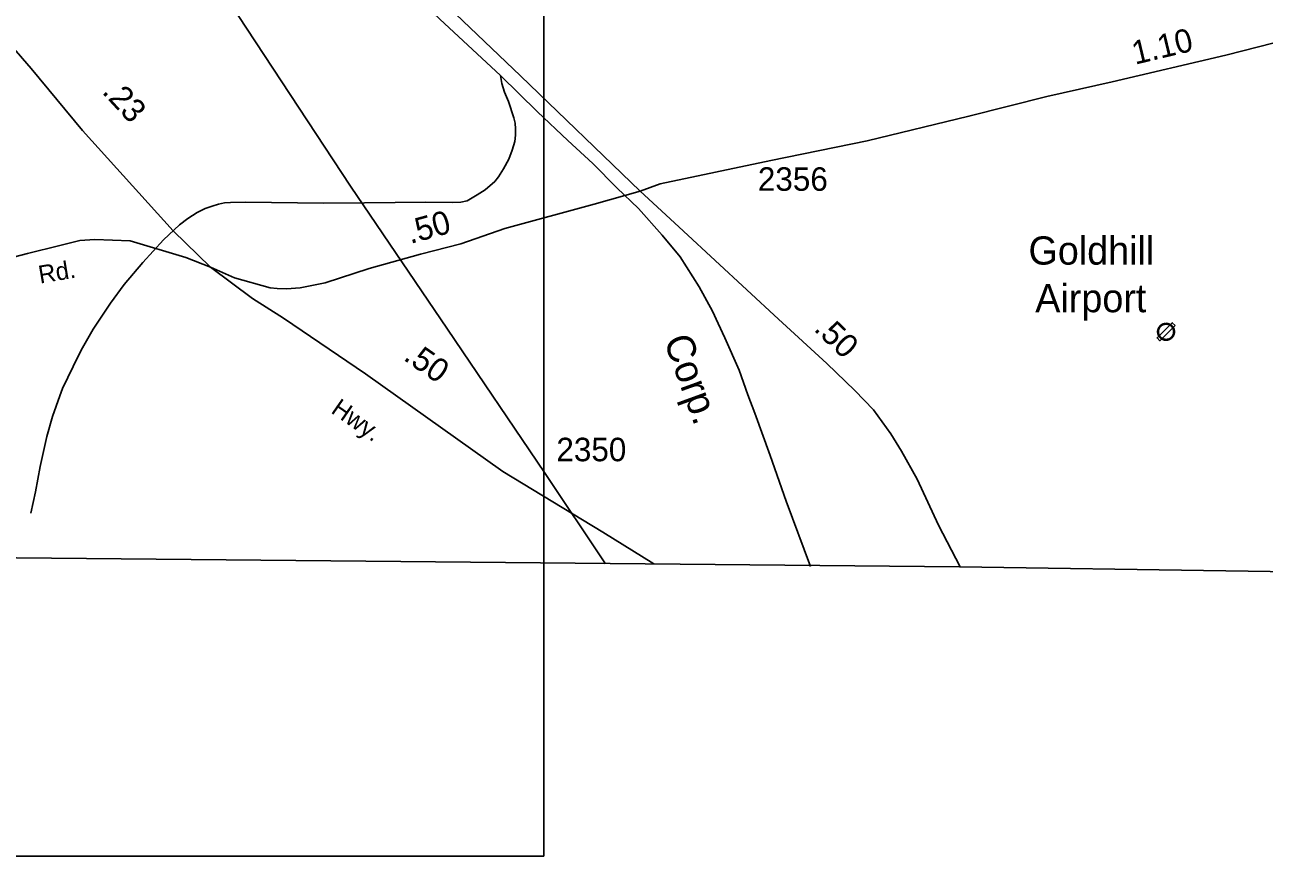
# Model space of a CAD drawing. Extents: x 1473865 to 1648260, y 639067 to 773536.
# Drawn here: x 1603828 to 1610416, y 639067 to 643490 of the extents above; entities that cross this region are included whole.
import ezdxf

# ---------------------------------------------------------------- set-up
doc = ezdxf.new("R2010")
doc.units = 0
for name, color, linetype in [('Exist Aviation Commercial or Municipal Label', 7, 'Continuous'), ('Exist Aviation Field Marked Auxiliary CELL', 7, 'Continuous'), ('Exist Boundary Political CountyLine', 7, 'Continuous'), ('Exist Railroad Mainline', 7, 'Continuous'), ('Exist Railroad Mainline Label', 7, 'Continuous'), ('Exist Railroad Siding', 7, 'Continuous'), ('Exist Road Primary US Attributed', 7, 'Continuous'), ('Exist Road Primary US Mileage Hundredths English Label', 7, 'Continuous'), ('Exist Road Secondary Mileage Hundredths English Label', 7, 'Continuous'), ('Exist Road Secondary Type 41 Attributed', 7, 'Continuous'), ('Exist Road Secondary Type 51 Attributed', 7, 'Continuous'), ('Exist Road Secondary Type 51 Label', 7, 'Continuous'), ('Exist Road Secondary Type 51 Number Label', 7, 'Continuous'), ('Exist Utilities Electrical Transmission Line', 7, 'Continuous'), ('Map Preparation Inset Cut Line', 7, 'Continuous')]:
    doc.layers.add(name, color=color, linetype=linetype)

msp = doc.modelspace()

# ---------------------------------------------------------------- linework, layer by layer
at = {"layer": 'Exist Aviation Field Marked Auxiliary CELL'}
for points in [[(1609942.4, 641889.3), (1609927.3, 641904.4), (1609847, 641824.1), (1609862.1, 641809.1)], [(1609873.3, 641817.2), (1609875, 641816.4), (1609875.9, 641816), (1609876.3, 641815.8), (1609877.8, 641815.1), (1609878, 641815.1), (1609878.4, 641814.9), (1609879.5, 641814.5), (1609880.1, 641814.3), (1609881.3, 641813.9), (1609882.3, 641813.6), (1609882.9, 641813.4), (1609884.4, 641813), (1609884.8, 641812.9), (1609885.4, 641812.8), (1609886.3, 641812.6), (1609886.6, 641812.6), (1609887.1, 641812.5), (1609887.7, 641812.4), (1609889.1, 641812.2), (1609890.3, 641812), (1609891.9, 641811.9), (1609893.3, 641811.9), (1609894.1, 641811.8), (1609895.1, 641811.8), (1609896.4, 641811.8), (1609897.9, 641811.9), (1609899.7, 641812.1), (1609901.3, 641812.3), (1609902.7, 641812.6), (1609903.4, 641812.7), (1609903.6, 641812.7), (1609904, 641812.8), (1609904.6, 641812.9), (1609905.4, 641813.1), (1609905.9, 641813.2), (1609907, 641813.6), (1609908.1, 641813.9), (1609908.5, 641814), (1609910.6, 641814.7), (1609912.4, 641815.5), (1609913.5, 641816), (1609914.9, 641816.6), (1609916.3, 641817.3), (1609917.3, 641817.9), (1609918.4, 641818.6), (1609919.6, 641819.3), (1609920.9, 641820.3), (1609922.1, 641821.1), (1609922.6, 641821.5), (1609922.8, 641821.7), (1609923.3, 641822.1), (1609924.1, 641822.8), (1609925.4, 641824), (1609926.4, 641825), (1609927.3, 641825.8), (1609928.2, 641826.7), (1609929, 641827.8), (1609929.8, 641828.7), (1609930.8, 641830), (1609931.6, 641831.1), (1609932.4, 641832.3), (1609933.1, 641833.5), (1609933.5, 641834.1), (1609934.1, 641835.1), (1609934.7, 641836.2), (1609935, 641837), (1609935.5, 641837.9), (1609935.9, 641838.8), (1609936.6, 641840.6), (1609936.8, 641841.2), (1609937.3, 641842.3), (1609937.5, 641843.2), (1609937.7, 641843.7), (1609937.9, 641844.4), (1609938.1, 641845.1), (1609938.3, 641846.2), (1609938.6, 641847.2), (1609939, 641849.4), (1609939.1, 641849.8), (1609939.2, 641851), (1609939.4, 641852), (1609939.4, 641852.7), (1609939.6, 641854.3), (1609939.6, 641856.3), (1609939.6, 641857.6), (1609939.6, 641859.2), (1609939.4, 641860.7), (1609939.4, 641861.4), (1609939.3, 641862), (1609939.2, 641862.8), (1609939.1, 641863.9), (1609939, 641864.4), (1609938.7, 641865.6), (1609938.6, 641866), (1609938.5, 641866.5), (1609938.3, 641867.4), (1609938.1, 641868.4), (1609937.8, 641869.4), (1609937.4, 641870.7), (1609937.3, 641871), (1609937, 641871.9), (1609936.6, 641873), (1609936.1, 641874.1), (1609935.6, 641875.4), (1609935, 641876.5), (1609934.4, 641877.8), (1609933.8, 641878.8), (1609933.5, 641879.4), (1609933.3, 641879.7), (1609932.8, 641880.5), (1609932.2, 641881.6), (1609931.4, 641882.6), (1609930.7, 641883.6), (1609929.8, 641884.8), (1609929.1, 641885.6), (1609928.2, 641886.6), (1609927.4, 641887.6), (1609926.5, 641888.4), (1609926.3, 641888.7), (1609925.8, 641889.1), (1609925.1, 641889.8), (1609924.1, 641890.7), (1609923.1, 641891.5), (1609922.1, 641892.3), (1609921.2, 641893), (1609920.8, 641893.3), (1609920.6, 641893.4), (1609920.2, 641893.7), (1609919.5, 641894.2), (1609918.8, 641894.6), (1609918.1, 641895.1), (1609917.1, 641895.7), (1609915.3, 641896.6), (1609914.5, 641897), (1609914.3, 641897.1), (1609913.2, 641897.7), (1609912, 641898.2), (1609910.4, 641898.8), (1609909.6, 641899.1), (1609908.7, 641899.4), (1609908.3, 641899.5), (1609907, 641899.9), (1609905.8, 641900.2), (1609905.4, 641900.3), (1609904.3, 641900.6), (1609903.2, 641900.8), (1609902, 641901), (1609901.2, 641901.2), (1609899.2, 641901.4), (1609898.8, 641901.4), (1609897.8, 641901.5), (1609896.7, 641901.6), (1609896.5, 641901.6), (1609894, 641901.7), (1609892.5, 641901.6), (1609891.5, 641901.5), (1609889.5, 641901.3), (1609889.3, 641901.3), (1609888.6, 641901.2), (1609887.7, 641901.1), (1609887.1, 641901), (1609886.6, 641900.9), (1609885.2, 641900.6), (1609884.5, 641900.5), (1609883.8, 641900.3), (1609882.5, 641899.9), (1609881.2, 641899.6), (1609880.3, 641899.3), (1609880.1, 641899.2), (1609878.4, 641898.6), (1609877.9, 641898.4), (1609877.5, 641898.2), (1609876.2, 641897.7), (1609875.3, 641897.2), (1609873.8, 641896.5), (1609872.9, 641896), (1609871.7, 641895.3), (1609870.8, 641894.7), (1609869.8, 641894.1), (1609869.1, 641893.6), (1609868, 641892.9), (1609867.4, 641892.4), (1609866, 641891.3), (1609865.7, 641891), (1609865, 641890.4), (1609864.3, 641889.8), (1609864.1, 641889.6), (1609863.4, 641889), (1609862.5, 641888), (1609861.8, 641887.2), (1609861, 641886.5), (1609860.1, 641885.4), (1609859, 641884), (1609858.2, 641882.8), (1609858, 641882.5), (1609857.8, 641882.3), (1609857.4, 641881.7), (1609857.2, 641881.5), (1609856.7, 641880.6), (1609855.7, 641878.9), (1609855.6, 641878.8), (1609855.4, 641878.4), (1609855.1, 641877.9), (1609854.4, 641876.6), (1609854.1, 641875.9), (1609853.3, 641874.1), (1609852.4, 641871.8), (1609852, 641870.7), (1609851.7, 641869.5), (1609851.6, 641869.1), (1609851.4, 641868.5), (1609851.1, 641867.5), (1609851, 641867.2), (1609850.7, 641865.6), (1609850.6, 641864.9), (1609850.5, 641864.4), (1609850.3, 641863.2), (1609850.2, 641862.8), (1609850.2, 641862.5), (1609850.1, 641861.5), (1609850, 641860.4), (1609849.9, 641859.9), (1609849.9, 641859.5), (1609849.8, 641858.3), (1609849.8, 641857.8), (1609849.8, 641856.8), (1609849.8, 641855.9), (1609849.9, 641854.7), (1609849.9, 641853.6), (1609849.9, 641853.2), (1609850, 641852.2), (1609850.2, 641851), (1609850.3, 641850.4), (1609850.3, 641849.9), (1609850.6, 641848.4), (1609850.9, 641847), (1609851.2, 641845.6), (1609851.6, 641844.2), (1609851.9, 641843.2), (1609852.3, 641842), (1609852.4, 641841.6), (1609852.8, 641840.5), (1609853.5, 641839), (1609854.2, 641837.3), (1609854.9, 641836.1), (1609855.1, 641835.6), (1609855.3, 641835.1), (1609855.8, 641834.3), (1609856, 641834), (1609856.6, 641833), (1609857.3, 641831.9), (1609857.9, 641831), (1609858, 641830.9), (1609858.7, 641829.9), (1609858.9, 641829.6), (1609859.3, 641829.2), (1609859.5, 641828.8), (1609859.8, 641828.5), (1609860.2, 641828), (1609860.6, 641827.6), (1609860.8, 641827.3), (1609861.2, 641826.8), (1609861.9, 641826), (1609862.3, 641825.7), (1609863, 641825), (1609863.6, 641824.4), (1609864, 641824), (1609864.5, 641823.5), (1609865.4, 641822.7), (1609865.8, 641822.4), (1609866.9, 641821.5), (1609867.4, 641821.1), (1609867.7, 641820.8), (1609868.9, 641820), (1609870, 641819.3), (1609871.6, 641818.3)], [(1609875.4, 641821.1), (1609873.9, 641822.1), (1609872.5, 641823), (1609871.5, 641823.6), (1609870.4, 641824.4), (1609870.1, 641824.6), (1609869.6, 641825), (1609868.7, 641825.8), (1609868.3, 641826.1), (1609867.5, 641826.8), (1609867.1, 641827.2), (1609866.7, 641827.6), (1609866.1, 641828.1), (1609865.5, 641828.7), (1609865.2, 641829.1), (1609864.5, 641829.8), (1609864.1, 641830.2), (1609863.9, 641830.5), (1609863.6, 641830.9), (1609863.3, 641831.3), (1609863, 641831.6), (1609862.8, 641831.9), (1609862.5, 641832.3), (1609862.3, 641832.6), (1609861.6, 641833.4), (1609861.5, 641833.6), (1609861, 641834.4), (1609860.4, 641835.3), (1609859.8, 641836.3), (1609859.7, 641836.5), (1609859.2, 641837.3), (1609859, 641837.7), (1609858.8, 641838.1), (1609858.2, 641839.3), (1609857.5, 641840.7), (1609857, 641842.1), (1609856.6, 641843.1), (1609856.5, 641843.4), (1609856.1, 641844.6), (1609855.8, 641845.5), (1609855.5, 641846.7), (1609855.2, 641848), (1609855, 641849.3), (1609854.7, 641850.5), (1609854.7, 641851), (1609854.6, 641851.5), (1609854.5, 641852.7), (1609854.4, 641853.6), (1609854.4, 641853.9), (1609854.3, 641854.9), (1609854.3, 641856), (1609854.3, 641856.7), (1609854.3, 641857.7), (1609854.3, 641858.1), (1609854.3, 641859.2), (1609854.4, 641859.6), (1609854.4, 641860), (1609854.5, 641861.1), (1609854.6, 641861.9), (1609854.6, 641862.2), (1609854.7, 641862.6), (1609854.9, 641863.6), (1609854.9, 641864.1), (1609855.1, 641864.7), (1609855.4, 641866.2), (1609855.4, 641866.4), (1609855.7, 641867.3), (1609855.8, 641867.9), (1609855.9, 641868.2), (1609856.3, 641869.3), (1609856.6, 641870.3), (1609857.4, 641872.3), (1609858.1, 641874), (1609858.4, 641874.6), (1609859, 641875.8), (1609859.3, 641876.2), (1609859.5, 641876.6), (1609859.6, 641876.7), (1609860.4, 641878.2), (1609861, 641879), (1609861.1, 641879.2), (1609861.4, 641879.7), (1609861.6, 641880), (1609861.8, 641880.2), (1609862.6, 641881.3), (1609863.5, 641882.5), (1609864.4, 641883.5), (1609865, 641884.2), (1609865.7, 641884.9), (1609866.5, 641885.8), (1609867.2, 641886.4), (1609867.3, 641886.5), (1609867.9, 641887.1), (1609868.6, 641887.6), (1609868.9, 641887.8), (1609870.1, 641888.8), (1609870.7, 641889.3), (1609871.6, 641890), (1609872.3, 641890.4), (1609873.1, 641891), (1609874, 641891.5), (1609875.1, 641892.1), (1609875.8, 641892.6), (1609877.2, 641893.2), (1609878, 641893.6), (1609879.2, 641894.1), (1609879.5, 641894.2), (1609880.1, 641894.4), (1609881.5, 641895), (1609881.7, 641895), (1609882.6, 641895.3), (1609883.7, 641895.7), (1609884.9, 641896), (1609885.5, 641896.1), (1609886.1, 641896.3), (1609887.4, 641896.5), (1609887.8, 641896.6), (1609888.4, 641896.7), (1609889.2, 641896.8), (1609889.9, 641896.9), (1609890, 641896.9), (1609891.8, 641897.1), (1609892.7, 641897.1), (1609894.1, 641897.2), (1609896.3, 641897.2), (1609896.5, 641897.1), (1609897.5, 641897.1), (1609898.4, 641897), (1609898.8, 641897), (1609900.6, 641896.8), (1609901.3, 641896.6), (1609902.3, 641896.5), (1609903.4, 641896.2), (1609904.3, 641896), (1609904.7, 641895.9), (1609905.8, 641895.7), (1609906.9, 641895.3), (1609907.3, 641895.2), (1609908.1, 641894.9), (1609908.8, 641894.7), (1609910.3, 641894.1), (1609911.4, 641893.6), (1609912.3, 641893.1), (1609912.6, 641893), (1609913.3, 641892.7), (1609914.9, 641891.8), (1609915.8, 641891.3), (1609916.4, 641890.9), (1609917, 641890.5), (1609917.7, 641890), (1609918, 641889.8), (1609918.2, 641889.6), (1609918.6, 641889.4), (1609919.4, 641888.8), (1609920.3, 641888.1), (1609921.2, 641887.4), (1609922.1, 641886.5), (1609922.7, 641885.9), (1609923.1, 641885.5), (1609923.3, 641885.3), (1609924.1, 641884.5), (1609924.9, 641883.7), (1609925.7, 641882.7), (1609926.4, 641882), (1609927.1, 641881), (1609927.8, 641880.1), (1609928.4, 641879.1), (1609929, 641878.2), (1609929.5, 641877.4), (1609929.7, 641877.1), (1609929.9, 641876.6), (1609930.4, 641875.7), (1609931, 641874.5), (1609931.5, 641873.5), (1609932, 641872.4), (1609932.4, 641871.3), (1609932.8, 641870.4), (1609933.1, 641869.6), (1609933.2, 641869.3), (1609933.5, 641868.1), (1609933.8, 641867.2), (1609934, 641866.3), (1609934.2, 641865.6), (1609934.3, 641865.1), (1609934.4, 641864.8), (1609934.6, 641863.6), (1609934.7, 641863.1), (1609934.8, 641862.2), (1609934.9, 641861.5), (1609934.9, 641860.9), (1609935, 641860.3), (1609935.1, 641859), (1609935.2, 641857.5), (1609935.2, 641856.3), (1609935.1, 641854.6), (1609935, 641853.1), (1609934.9, 641852.4), (1609934.8, 641851.6), (1609934.7, 641850.4), (1609934.6, 641850.1), (1609934.2, 641848.1), (1609934, 641847.2), (1609933.8, 641846.2), (1609933.6, 641845.6), (1609933.4, 641845), (1609933.3, 641844.5), (1609933, 641843.7), (1609932.7, 641842.7), (1609932.5, 641842.2), (1609931.8, 641840.6), (1609931.4, 641839.8), (1609931, 641839), (1609930.7, 641838.3), (1609930.2, 641837.3), (1609929.6, 641836.3), (1609929.3, 641835.8), (1609928.7, 641834.7), (1609927.9, 641833.6), (1609927.3, 641832.7), (1609926.3, 641831.5), (1609925.6, 641830.6), (1609924.8, 641829.7), (1609924, 641828.9), (1609923.3, 641828.1), (1609922.4, 641827.2), (1609921.2, 641826.1), (1609920.4, 641825.5), (1609920, 641825.2), (1609919.8, 641825), (1609919.4, 641824.7), (1609918.3, 641823.9), (1609917.1, 641823), (1609916.1, 641822.4), (1609915, 641821.7), (1609914.1, 641821.2), (1609912.9, 641820.6), (1609911.7, 641820), (1609910.7, 641819.6), (1609909, 641818.9), (1609907.1, 641818.2), (1609906.7, 641818.1), (1609905.8, 641817.8), (1609904.8, 641817.5), (1609904.3, 641817.4), (1609903.6, 641817.3), (1609903.1, 641817.2), (1609902.7, 641817.1), (1609902.5, 641817), (1609901.9, 641816.9), (1609900.7, 641816.7), (1609899.2, 641816.5), (1609897.6, 641816.4), (1609896.2, 641816.3), (1609895, 641816.3), (1609894.2, 641816.3), (1609893.5, 641816.3), (1609892.2, 641816.3), (1609890.8, 641816.5), (1609889.6, 641816.6), (1609888.4, 641816.8), (1609887.9, 641816.9), (1609887.4, 641816.9), (1609887.2, 641817), (1609886.3, 641817.2), (1609885.8, 641817.3), (1609885.5, 641817.4), (1609884.1, 641817.7), (1609883.5, 641817.9), (1609882.6, 641818.1), (1609881.6, 641818.5), (1609881, 641818.7), (1609880, 641819.1), (1609879.6, 641819.2), (1609879.5, 641819.3), (1609878.2, 641819.8), (1609877.7, 641820), (1609876.9, 641820.4)]]:
    msp.add_lwpolyline(points, close=True, dxfattribs=at)
at = {"layer": 'Exist Boundary Political CountyLine'}
msp.add_lwpolyline([(1614459, 640521.7), (1608797.5, 640607), (1603784, 640654.2), (1598771.3, 640701.2), (1591712.4, 640631.2)], dxfattribs=at)
at = {"layer": 'Exist Railroad Mainline'}
for points in [[(1603438.2, 645989.3), (1603699.6, 645732.5), (1603990.6, 645457.5), (1604281.6, 645184.7), (1604568.5, 644905.7), (1604871.5, 644622.5), (1605158.6, 644357.6), (1605453.5, 644074.5), (1605740.7, 643801.6), (1605863.3, 643682.4), (1606033.5, 643518.7), (1606356.4, 643219.3)], [(1606356.4, 643219.3), (1606554.2, 643027.4), (1606714.6, 642873.7), (1606847.2, 642752.3), (1606975.8, 642623.1), (1607089.6, 642511.9), (1607215.6, 642371.3), (1607311.9, 642255.5), (1607412.4, 642096), (1607483.4, 641965.7), (1607514.1, 641901.5), (1607549.1, 641825.1), (1607625.3, 641652.5), (1607671.9, 641521.9), (1607708.9, 641423.5), (1607790.4, 641198.8), (1607875.9, 640955.9), (1608004.2, 640608.1)]]:
    msp.add_lwpolyline(points, dxfattribs=at)
at = {"layer": 'Exist Railroad Siding'}
msp.add_lwpolyline([(1606356.4, 643219.3), (1606363.9, 643177.3), (1606378.6, 643131.8), (1606398.8, 643080.9), (1606427.9, 642994.7), (1606434.1, 642967.2), (1606437.3, 642936.5), (1606437.2, 642902.5), (1606432.5, 642868.6), (1606419.4, 642822), (1606401.4, 642775), (1606373.4, 642722.9), (1606346.5, 642681.6), (1606326.2, 642655.8), (1606275.9, 642612.4), (1606233.5, 642584.9), (1606179.2, 642553.3), (1606146.3, 642546.4), (1606101, 642544.1), (1605959.2, 642545.8), (1605633.2, 642543.2), (1605417.1, 642541.3), (1604999.2, 642545.8), (1604921.1, 642544.5), (1604890.3, 642542.6), (1604857.1, 642535.2), (1604823.9, 642524.7), (1604786.8, 642512), (1604744.5, 642490.5), (1604694.3, 642459.1), (1604650, 642425.6), (1604565.1, 642346.4), (1604455.9, 642225.6), (1604356.6, 642108.7), (1604283.4, 642009.4), (1604192, 641870.5), (1604126.9, 641759.2), (1604085.9, 641671.6), (1604028.7, 641554.3), (1604014.3, 641516.4), (1603975.1, 641406.9), (1603945.9, 641299.3), (1603910.3, 641139.7), (1603884.8, 641006), (1603859.6, 640892.2)], dxfattribs=at)
at = {"layer": 'Exist Road Primary US Attributed'}
for points in [[(1607099.5, 642604.2), (1606463.6, 643218.1), (1605349.6, 644282.3), (1604766.7, 644833.5), (1604322.4, 645265.1), (1603970.5, 645581.5), (1603664.4, 645881.4), (1603445.9, 646089.6), (1603221.9, 646303), (1602571.9, 646911.2), (1602386.2, 647081.4), (1601825.2, 647618.6)], [(1608800.4, 640606.9), (1608684.3, 640828.4), (1608571.8, 641072.1), (1608487.8, 641222.6), (1608431.5, 641314.4), (1608340.3, 641441.5), (1608240.2, 641543.8), (1608092.1, 641687.8), (1607833.8, 641924.1), (1607328.7, 642391.3), (1607142.7, 642564.7), (1607099.5, 642604.2)]]:
    msp.add_lwpolyline(points, dxfattribs=at)
at = {"layer": 'Exist Road Secondary Type 41 Attributed'}
for points in [[(1601634.9, 646821.3), (1601864.1, 646417.3), (1601917.2, 646326.5), (1602007.9, 646176), (1602198.2, 645806.1), (1602534.4, 645112.4), (1602772.4, 644617.8), (1603041.3, 644076.1), (1603111.6, 643950), (1603147, 643907.9), (1603213.3, 643852.6), (1603496.9, 643637.8), (1603597, 643560.9), (1603861.4, 643257.8), (1604134.8, 642927.8), (1604617.1, 642394), (1604815.1, 642201.3)], [(1604815.1, 642201.3), (1605037.5, 642034.6), (1605202.8, 641929.1), (1605639.7, 641632.8), (1606369, 641113.2), (1606901.3, 640790.4), (1607171.8, 640622.3)]]:
    msp.add_lwpolyline(points, dxfattribs=at)
at = {"layer": 'Exist Road Secondary Type 51 Attributed'}
for points in [[(1607099.5, 642604.2), (1607206.1, 642642.8), (1607793.5, 642767.2), (1608305.2, 642872.3), (1608846.9, 643003.4), (1609261.8, 643108.3), (1609608.7, 643187), (1610213.2, 643328.5), (1610552.3, 643414.1), (1610748.2, 643470.1), (1611047, 643523.3), (1611273.4, 643556.5), (1611383.5, 643567.1), (1611439.3, 643569.8), (1611543.6, 643570.9), (1611735.7, 643580.6), (1612151.7, 643589.2), (1612790, 643612.9)], [(1607018.5, 642581.4), (1607099.5, 642604.2)], [(1604815.1, 642201.3), (1604943.2, 642143.9), (1605132.4, 642091.3), (1605169.4, 642086.5), (1605218.4, 642085.9), (1605292.3, 642090.8), (1605424.7, 642116.8), (1605658.1, 642194.2), (1605931.4, 642270), (1606145.2, 642324.4), (1606380.6, 642406.1), (1606854.6, 642535.3), (1607018.5, 642581.4)], [(1604815.1, 642201.3), (1604684.3, 642251), (1604388.7, 642340.7), (1604199.4, 642348.1), (1604120.8, 642342.9), (1604014.4, 642316.5), (1603842.1, 642272.3), (1603768.2, 642253.8)]]:
    msp.add_lwpolyline(points, dxfattribs=at)
at = {"layer": 'Exist Utilities Electrical Transmission Line'}
msp.add_lwpolyline([(1606914.8, 640622.3), (1606590.6, 641108), (1606075.6, 641870.7), (1605559.8, 642632.1), (1604825.6, 643747.4), (1604309.8, 644510.8), (1603802, 645283.8), (1603276.1, 646043.2), (1602634, 646985.8), (1601838.6, 648161.8), (1601039.1, 649331.9), (1600525.2, 650099.2), (1600011.5, 650868.3), (1599489.7, 651633.6), (1598981.7, 652396.8), (1598462.1, 653168.1), (1597941.2, 653929.1)], dxfattribs=at)
at = {"layer": 'Map Preparation Inset Cut Line'}
msp.add_lwpolyline([(1544130.8, 639067.3), (1606587.1, 639067.3), (1606587.1, 678673.7), (1544130.8, 678673.7), (1544130.8, 639067.3)], dxfattribs=at)

# ---------------------------------------------------------------- texts
at = {"layer": 'Exist Aviation Commercial or Municipal Label'}
for s, p in [('Goldhill', (1609163.4, 642214.1)), ('Airport', (1609199.4, 641960.7))]:
    msp.add_text(s, height=150, dxfattribs=at).set_placement(p)
at = {"layer": 'Exist Railroad Mainline Label'}
msp.add_text('Corp.', height=150, rotation=289.93124, dxfattribs=at).set_placement((1607223, 641811.9))
at = {"layer": 'Exist Road Primary US Mileage Hundredths English Label'}
msp.add_text('.50', height=125, rotation=316.31413, dxfattribs=at).set_placement((1608017.1, 641866.9))
at = {"layer": 'Exist Road Secondary Mileage Hundredths English Label'}
for s, rotation, p in [('1.10', 13.50934, (1609730, 643276.9)), ('.23', 312.64023, (1604234.4, 643129.7)), ('.50', 15.48799, (1605877.5, 642323.6)), ('.50', 325.21096, (1605835.2, 641710.4))]:
    msp.add_text(s, height=125, rotation=rotation, dxfattribs=at).set_placement(p)
at = {"layer": 'Exist Road Secondary Type 51 Label'}
for s, rotation, p in [('Rd.', 9.60076, (1603908.8, 642112.7)), ('Hwy.', 325.21096, (1605450.3, 641428.9))]:
    msp.add_text(s, height=95, rotation=rotation, dxfattribs=at).set_placement(p)
at = {"layer": 'Exist Road Secondary Type 51 Number Label'}
for s, p in [('2356', (1607724.8, 642606.7)), ('2350', (1606653.7, 641168.1))]:
    msp.add_text(s, height=125, dxfattribs=at).set_placement(p)

doc.saveas('drawing.dxf')
